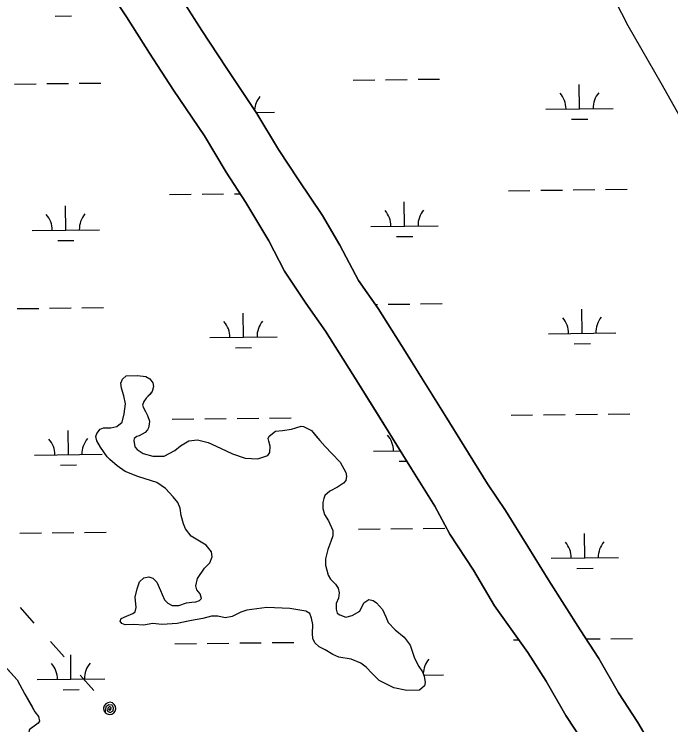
# Model space of a CAD drawing. Extents: x 3684037 to 3722149, y 433263 to 459021.
# Drawn here: x 3689348 to 3690321, y 454703 to 455755 of the extents above; entities that cross this region are included whole.
import ezdxf

# ---------------------------------------------------------------- set-up
doc = ezdxf.new("R2010")
doc.units = 0
for name, color, linetype in [('V-TOPO-SHOR', 7, 'Continuous'), ('V-UTIL-LINE', 7, 'Continuous'), ('V-WETL-SWMP', 7, 'Continuous')]:
    doc.layers.add(name, color=color, linetype=linetype)

msp = doc.modelspace()

# ---------------------------------------------------------------- linework, layer by layer
at = {"layer": 'V-TOPO-SHOR'}
for points in [[(3689485.7, 455794.6), (3689514, 455751.3), (3689548.2, 455697.5), (3689584.1, 455642.8), (3689629.6, 455574.9), (3689661.9, 455521.4), (3689691.2, 455476.5), (3689725.1, 455419.4), (3689748.4, 455374.5), (3689780, 455327.3), (3689809.2, 455285.7), (3689849.8, 455221.7), (3689882.7, 455168.6), (3689908.3, 455127.3), (3689936.6, 455082), (3689971.2, 455026.3), (3689993.5, 454985.2), (3690028.4, 454931.8), (3690059.4, 454879), (3690108.9, 454809.8), (3690136.1, 454767.2), (3690165.4, 454716.4), (3690194, 454672.8)], [(3689591.8, 455784.7), (3689626, 455730.9), (3689661.9, 455676.2), (3689707.5, 455608.3), (3689739.7, 455554.8), (3689769, 455509.9), (3689804.5, 455457.1), (3689830.2, 455412.9), (3689857.8, 455360.7), (3689887.1, 455319.1), (3689927.6, 455255.1), (3689960.6, 455202), (3689986.2, 455160.7), (3690014.4, 455115.4), (3690049, 455059.7), (3690075.6, 455020.3), (3690108.9, 454966.5), (3690140.1, 454916.4), (3690186.7, 454843.2), (3690213.9, 454800.6), (3690243.2, 454749.8), (3690271.8, 454706.2), (3690307.4, 454645.5)], [(3690238.5, 455775), (3690257, 455738.6), (3690305.9, 455653.6), (3690334.8, 455602.5), (3690358.2, 455557.8), (3690382.2, 455510.6), (3690405.6, 455467.4), (3690422.1, 455439.9), (3690444, 455407), (3690458.5, 455379.5), (3690470.5, 455352.4), (3690490.9, 455314.1), (3690510.4, 455275.3), (3690530.3, 455245.3), (3690563.2, 455193.3), (3690586.1, 455147.6), (3690614.6, 455091.6), (3690645.6, 455026.2), (3690666, 454983.9), (3690689, 454937.2), (3690716.9, 454893.5), (3690749.8, 454831.1), (3690791.8, 454750.5), (3690827.2, 454685.2)], [(3689485.7, 455099.7), (3689475.6, 455113.9), (3689470.4, 455123.3), (3689468.9, 455129.5), (3689470.3, 455134.2), (3689475, 455140.4), (3689480.2, 455142.4), (3689491.1, 455142.4), (3689500.1, 455144.4), (3689507.6, 455151.1), (3689510.9, 455163.4), (3689512.7, 455178.1), (3689510.2, 455189.9), (3689506.9, 455201.3), (3689505.9, 455208.9), (3689508.2, 455214.6), (3689513.8, 455219.4), (3689530.4, 455219.9), (3689542.8, 455218.6), (3689548.9, 455215.3), (3689553.2, 455209.2), (3689554.2, 455203.5), (3689552.4, 455196.4), (3689548.6, 455192.1), (3689543.4, 455186.4), (3689539.7, 455181.6), (3689537.8, 455175.9), (3689539.3, 455172.1), (3689542.6, 455166.5), (3689545.5, 455160.8), (3689548.4, 455152.3), (3689547.9, 455148), (3689546.6, 455142.3), (3689545.2, 455139.5), (3689541.9, 455135.6), (3689532.9, 455130.8), (3689529.6, 455129.9), (3689525.8, 455126.5), (3689525.3, 455123.7), (3689526.8, 455114.2), (3689530.2, 455110.4), (3689538.7, 455104.3), (3689553.5, 455100.6), (3689570, 455100.7), (3689586.1, 455108.9), (3689594.1, 455115.6), (3689606.4, 455123.3), (3689619.2, 455124.8), (3689635.3, 455120.6), (3689653.4, 455112.2), (3689671.5, 455104.2), (3689690, 455097.7), (3689708.9, 455096.4), (3689723.6, 455101.7), (3689726.4, 455106), (3689727.3, 455115.5), (3689724.9, 455123), (3689724.4, 455126.8), (3689725.8, 455130.2), (3689735.2, 455137.8), (3689745.6, 455138.8), (3689758.9, 455140.3), (3689765.1, 455142.7), (3689773.1, 455145.2), (3689776.4, 455144.7), (3689788.3, 455138.6), (3689794.5, 455131.1), (3689800.7, 455123.5), (3689808.8, 455115), (3689818.4, 455104.7), (3689830.8, 455091.5), (3689839.4, 455076.4), (3689840.4, 455070.7), (3689839, 455064.5), (3689835.7, 455060.7), (3689826.7, 455054.5), (3689815.4, 455048.7), (3689808.3, 455042.5), (3689806.5, 455037.8), (3689805.1, 455032.1), (3689805.1, 455023.1), (3689807.6, 455014.1), (3689813.8, 455004.6), (3689820, 454990.5), (3689820.1, 454982.4), (3689816.8, 454973.9), (3689812.6, 454962.5), (3689808.9, 454948.7), (3689809, 454939.2), (3689813.3, 454924.5), (3689816.7, 454918.4), (3689823.9, 454910.9), (3689827.7, 454905.2), (3689829.2, 454898.1), (3689828.3, 454890), (3689825, 454882.4), (3689825, 454873.9), (3689826.5, 454867.8), (3689830.3, 454865.4), (3689839.3, 454862.1), (3689848.8, 454864.6)], [(3689512.4, 455077.6), (3689500.5, 455086.1), (3689489.5, 455095.5), (3689485.7, 455099.7)], [(3689848.8, 454864.6), (3689860.1, 454870.8), (3689865.7, 454883.2), (3689873.3, 454888), (3689879.9, 454886.6), (3689884.7, 454883.3), (3689893.8, 454873.4), (3689898.6, 454862.5), (3689901.9, 454854), (3689912.4, 454843.2), (3689925.8, 454832.4), (3689934.4, 454820.6), (3689941.1, 454801.2), (3689947.4, 454788.9), (3689952.6, 454781.3), (3689955.5, 454774.7), (3689957, 454765.2), (3689955.6, 454760.5), (3689948.6, 454753.8), (3689929.6, 454753.2), (3689910.6, 454757.4), (3689888.7, 454768.1), (3689878.3, 454778.5), (3689869.2, 454787.9), (3689861.6, 454794), (3689847.3, 454799.6), (3689828.8, 454802.8), (3689819.8, 454806.6), (3689808.4, 454813.6), (3689799.8, 454818.3), (3689793.1, 454823.9), (3689790.2, 454830.6), (3689789.7, 454838.1), (3689790.1, 454851.4), (3689788.2, 454860.4), (3689785.7, 454867.5), (3689780, 454870.8), (3689756.3, 454874.9), (3689722.2, 454876.6), (3689692.3, 454872.6), (3689683.8, 454869.7), (3689670.6, 454863), (3689660.2, 454861), (3689649.7, 454863.3), (3689640.3, 454863.3), (3689627.5, 454859.9), (3689610.4, 454856.9), (3689603.3, 454855.4), (3689589.1, 454852.5), (3689567.3, 454851.4), (3689552.6, 454852.8), (3689539.9, 454850.3), (3689524.7, 454851.2), (3689512.4, 454850.6), (3689507.1, 454852.5), (3689504.8, 454856.2), (3689506.2, 454860), (3689514.2, 454863.4), (3689523.6, 454867.7), (3689526.9, 454870.1), (3689528.8, 454876.3), (3689527.3, 454891.5), (3689530.1, 454903.8), (3689533.3, 454914.2), (3689539.9, 454920.5), (3689547.5, 454921.9), (3689553.2, 454919.6), (3689559.4, 454913.9), (3689564.7, 454901.6), (3689567.1, 454895.5), (3689570.4, 454887.9), (3689575.7, 454882.8), (3689581.9, 454879.5), (3689591.8, 454879.5), (3689603.2, 454883.4), (3689611.2, 454884.4), (3689616.9, 454884.9), (3689622.6, 454886.8), (3689625.4, 454889.7), (3689623.5, 454896.8), (3689618.7, 454902.5), (3689616.8, 454908.6), (3689619.5, 454919.5), (3689629.9, 454934.8), (3689637.9, 454942.4), (3689641.1, 454951.4), (3689640.1, 454959), (3689632.5, 454968.9), (3689617.7, 454977.8), (3689610.1, 454982), (3689601.5, 454992.9), (3689598.6, 455000.4), (3689595.2, 455012.7), (3689593.8, 455023.6), (3689590.4, 455031.7), (3689583.2, 455040.2), (3689571.8, 455052.4), (3689559.4, 455061.3), (3689551.3, 455064.1), (3689530.9, 455070.2), (3689512.4, 455077.6)], [(3689337.4, 454785.5), (3689352.2, 454769), (3689363.7, 454747.8), (3689374.3, 454729.4), (3689378.6, 454721.8), (3689383.8, 454714.7), (3689385.3, 454708.1), (3689383.4, 454704.8), (3689375.4, 454699), (3689370.2, 454695.2), (3689368.9, 454685.7), (3689369.8, 454681.5), (3689367, 454675.8), (3689362.8, 454670), (3689350.5, 454660.5), (3689340.1, 454654.7)]]:
    msp.add_lwpolyline(points, dxfattribs=at)
at = {"layer": 'V-UTIL-LINE'}
for points in [[(3689377.6, 454853.3), (3689357.3, 454876.3)], [(3689421.8, 454803.3), (3689401.5, 454826.2)], [(3689466, 454753.2), (3689445.7, 454776.2)], [(3689489.3, 454726.9), (3689488.7, 454724.1), (3689490.8, 454724.9), (3689491.4, 454727.6), (3689489.2, 454729.6), (3689486.6, 454727.4), (3689486.2, 454722.8), (3689490.1, 454721), (3689494.5, 454723.2), (3689495, 454727.7), (3689492.8, 454731.6), (3689488, 454732.4), (3689483.7, 454729), (3689482.6, 454720.9), (3689485.4, 454718.8), (3689488.8, 454717.9), (3689492.3, 454718.4), (3689495.3, 454720.1), (3689497.4, 454722.9), (3689498.3, 454726.3), (3689497.9, 454729.8), (3689496.1, 454732.8), (3689493.3, 454735), (3689489.9, 454735.9), (3689486.4, 454735.4), (3689483.4, 454733.6), (3689481.3, 454730.8), (3689480.4, 454727.4), (3689480.8, 454723.9), (3689482.6, 454720.9)]]:
    msp.add_lwpolyline(points, dxfattribs=at)
at = {"layer": 'V-WETL-SWMP'}
for p, q in [((3689514, 455751.3), (3689485.7, 455794.6)), ((3689626, 455730.9), (3689591.8, 455784.7)), ((3690238.5, 455775), (3690257, 455738.6)), ((3689408.6, 455752.5), (3689432.6, 455752.8)), ((3689548.2, 455697.5), (3689514, 455751.3)), ((3690257, 455738.6), (3690305.9, 455653.6)), ((3689661.9, 455676.2), (3689626, 455730.9)), ((3689584.1, 455642.8), (3689548.2, 455697.5)), ((3689707.5, 455608.3), (3689661.9, 455676.2)), ((3689850.2, 455657.7), (3689882.2, 455658)), ((3689898.2, 455658.2), (3689930.2, 455658.6)), ((3689946.2, 455658.8), (3689978.2, 455659.2)), ((3690305.9, 455653.6), (3690334.8, 455602.5)), ((3689348.3, 455651.8), (3689380.3, 455652.2)), ((3689396.3, 455652.4), (3689428.3, 455652.8)), ((3689444.3, 455652.9), (3689476.3, 455653.3)), ((3689683.3, 455644.3), (3689683.3, 455645.3)), ((3690185.6, 455615.1), (3690185.1, 455651.1)), ((3689629.6, 455574.9), (3689584.1, 455642.8)), ((3690135.6, 455614.6), (3690235.6, 455615.7)), ((3689706.6, 455609.6), (3689733.7, 455609.9)), ((3689739.7, 455554.8), (3689707.5, 455608.3)), ((3690173.7, 455599.6), (3690197.7, 455599.8)), ((3689661.9, 455521.4), (3689629.6, 455574.9)), ((3689769, 455509.9), (3689739.7, 455554.8)), ((3689691.2, 455476.5), (3689661.9, 455521.4)), ((3689804.5, 455457.1), (3689769, 455509.9)), ((3690224.1, 455495.5), (3690256.1, 455495.9)), ((3689578.2, 455488), (3689610.2, 455488.4)), ((3689626.2, 455488.6), (3689658.2, 455488.9)), ((3689674.2, 455489.1), (3689682.9, 455489.2)), ((3690080.1, 455493.8), (3690112.1, 455494.2)), ((3690128.1, 455494.4), (3690160.1, 455494.8)), ((3690176.1, 455494.9), (3690208.1, 455495.3)), ((3689725.1, 455419.4), (3689691.2, 455476.5)), ((3689926.1, 455441.3), (3689925.7, 455477.3)), ((3689424.2, 455435.5), (3689423.8, 455471.5)), ((3689830.2, 455412.9), (3689804.5, 455457.1)), ((3689374.3, 455434.9), (3689474.2, 455436)), ((3689876.1, 455440.7), (3689976.1, 455441.9)), ((3689914.3, 455425.7), (3689938.3, 455426)), ((3689412.4, 455419.9), (3689436.4, 455420.2)), ((3689748.4, 455374.5), (3689725.1, 455419.4)), ((3689857.8, 455360.7), (3689830.2, 455412.9)), ((3689780, 455327.3), (3689748.4, 455374.5)), ((3689887.1, 455319.1), (3689857.8, 455360.7)), ((3689809.2, 455285.7), (3689780, 455327.3)), ((3689352.2, 455319.2), (3689384.2, 455319.5)), ((3689400.2, 455319.7), (3689432.2, 455320.1)), ((3689448.2, 455320.3), (3689480.2, 455320.7)), ((3689882.6, 455325.3), (3689886.1, 455325.4)), ((3689927.6, 455255.1), (3689887.1, 455319.1)), ((3689902.1, 455325.6), (3689934.1, 455325.9)), ((3689950.1, 455326.1), (3689982.1, 455326.5)), ((3690189.4, 455282.5), (3690189, 455318.5)), ((3689687.5, 455276.6), (3689687.1, 455312.6)), ((3689849.8, 455221.7), (3689809.2, 455285.7)), ((3689637.6, 455276.1), (3689737.5, 455277.2)), ((3690139.4, 455281.9), (3690239.4, 455283.1)), ((3690177.6, 455266.9), (3690201.6, 455267.2)), ((3689675.7, 455261.1), (3689699.7, 455261.4)), ((3689986.2, 455160.7), (3689927.6, 455255.1)), ((3689505.9, 455208.9), (3689508.2, 455214.6)), ((3689508.2, 455214.6), (3689513.8, 455219.4)), ((3689513.8, 455219.4), (3689530.4, 455219.9)), ((3689530.4, 455219.9), (3689542.8, 455218.6)), ((3689542.8, 455218.6), (3689548.9, 455215.3)), ((3689548.9, 455215.3), (3689553.2, 455209.2)), ((3689908.3, 455127.3), (3689849.8, 455221.7)), ((3689506.9, 455201.3), (3689505.9, 455208.9)), ((3689510.2, 455189.9), (3689506.9, 455201.3)), ((3689554.2, 455203.5), (3689552.4, 455196.4)), ((3689553.2, 455209.2), (3689554.2, 455203.5)), ((3689552.4, 455196.4), (3689543.4, 455186.4)), ((3689512.7, 455178.1), (3689510.2, 455189.9)), ((3689539.7, 455181.6), (3689537.8, 455175.9)), ((3689543.4, 455186.4), (3689539.7, 455181.6)), ((3689510.9, 455163.4), (3689512.7, 455178.1)), ((3689537.8, 455175.9), (3689539.3, 455172.1)), ((3689539.3, 455172.1), (3689542.6, 455166.5)), ((3689507.6, 455151.1), (3689510.9, 455163.4)), ((3689542.6, 455166.5), (3689545.5, 455160.8)), ((3689545.5, 455160.8), (3689548.4, 455152.3)), ((3690014.4, 455115.4), (3689986.2, 455160.7)), ((3690084, 455161.2), (3690116, 455161.6)), ((3690132, 455161.7), (3690164, 455162.1)), ((3690180, 455162.3), (3690212, 455162.7)), ((3690228, 455162.9), (3690260, 455163.2)), ((3689500.1, 455144.4), (3689507.6, 455151.1)), ((3689548.4, 455152.3), (3689547.9, 455148)), ((3689582.1, 455155.3), (3689614.1, 455155.7)), ((3689630.1, 455155.9), (3689662.1, 455156.3)), ((3689678.1, 455156.5), (3689710.1, 455156.8)), ((3689726.1, 455157), (3689758.1, 455157.4)), ((3689428.1, 455102.8), (3689427.7, 455138.8)), ((3689470.3, 455134.2), (3689475, 455140.4)), ((3689475, 455140.4), (3689480.2, 455142.4)), ((3689480.2, 455142.4), (3689491.1, 455142.4)), ((3689491.1, 455142.4), (3689500.1, 455144.4)), ((3689545.2, 455139.5), (3689541.9, 455135.6)), ((3689546.6, 455142.3), (3689545.2, 455139.5)), ((3689547.9, 455148), (3689546.6, 455142.3)), ((3689725.8, 455130.2), (3689735.2, 455137.8)), ((3689735.2, 455137.8), (3689745.6, 455138.8)), ((3689745.6, 455138.8), (3689758.9, 455140.3)), ((3689758.9, 455140.3), (3689765.1, 455142.7)), ((3689765.1, 455142.7), (3689773.1, 455145.2)), ((3689773.1, 455145.2), (3689776.4, 455144.7)), ((3689776.4, 455144.7), (3689788.3, 455138.6)), ((3689788.3, 455138.6), (3689800.7, 455123.5)), ((3689468.9, 455129.5), (3689470.3, 455134.2)), ((3689470.4, 455123.3), (3689468.9, 455129.5)), ((3689529.6, 455129.9), (3689525.8, 455126.5)), ((3689532.9, 455130.8), (3689529.6, 455129.9)), ((3689541.9, 455135.6), (3689532.9, 455130.8)), ((3689724.4, 455126.8), (3689725.8, 455130.2)), ((3689936.6, 455082), (3689908.3, 455127.3)), ((3689475.6, 455113.9), (3689470.4, 455123.3)), ((3689525.8, 455126.5), (3689525.3, 455123.7)), ((3689525.3, 455123.7), (3689526.8, 455114.2)), ((3689594.1, 455115.6), (3689606.4, 455123.3)), ((3689606.4, 455123.3), (3689619.2, 455124.8)), ((3689619.2, 455124.8), (3689635.3, 455120.6)), ((3689635.3, 455120.6), (3689653.4, 455112.2)), ((3689724.9, 455123), (3689724.4, 455126.8)), ((3689727.3, 455115.5), (3689724.9, 455123)), ((3689800.7, 455123.5), (3689808.8, 455115)), ((3689485.7, 455099.7), (3689475.6, 455113.9)), ((3689526.8, 455114.2), (3689530.2, 455110.4)), ((3689530.2, 455110.4), (3689538.7, 455104.3)), ((3689570, 455100.7), (3689586.1, 455108.9)), ((3689586.1, 455108.9), (3689594.1, 455115.6)), ((3689653.4, 455112.2), (3689671.5, 455104.2)), ((3689726.4, 455106), (3689727.3, 455115.5)), ((3689808.8, 455115), (3689818.4, 455104.7)), ((3689880, 455108.1), (3689920.1, 455108.5)), ((3690049, 455059.7), (3690014.4, 455115.4)), ((3689378.1, 455102.2), (3689478.1, 455103.4)), ((3689489.5, 455095.5), (3689485.7, 455099.7)), ((3689538.7, 455104.3), (3689553.5, 455100.6)), ((3689553.5, 455100.6), (3689570, 455100.7)), ((3689671.5, 455104.2), (3689690, 455097.7)), ((3689690, 455097.7), (3689708.9, 455096.4)), ((3689708.9, 455096.4), (3689723.6, 455101.7)), ((3689723.6, 455101.7), (3689726.4, 455106)), ((3689818.4, 455104.7), (3689830.8, 455091.5)), ((3689416.3, 455087.2), (3689440.3, 455087.5)), ((3689500.5, 455086.1), (3689489.5, 455095.5)), ((3689512.4, 455077.6), (3689500.5, 455086.1)), ((3689830.8, 455091.5), (3689839.4, 455076.4)), ((3689918.2, 455093.1), (3689929.6, 455093.2)), ((3689530.9, 455070.2), (3689512.4, 455077.6)), ((3689839.4, 455076.4), (3689840.4, 455070.7)), ((3689971.2, 455026.3), (3689936.6, 455082)), ((3689551.3, 455064.1), (3689530.9, 455070.2)), ((3689559.4, 455061.3), (3689551.3, 455064.1)), ((3689839, 455064.5), (3689835.7, 455060.7)), ((3689840.4, 455070.7), (3689839, 455064.5)), ((3689571.8, 455052.4), (3689559.4, 455061.3)), ((3689826.7, 455054.5), (3689815.4, 455048.7)), ((3689835.7, 455060.7), (3689826.7, 455054.5)), ((3690075.6, 455020.3), (3690049, 455059.7)), ((3689583.2, 455040.2), (3689571.8, 455052.4)), ((3689815.4, 455048.7), (3689808.3, 455042.5)), ((3689590.4, 455031.7), (3689583.2, 455040.2)), ((3689806.5, 455037.8), (3689805.1, 455032.1)), ((3689808.3, 455042.5), (3689806.5, 455037.8)), ((3689593.8, 455023.6), (3689590.4, 455031.7)), ((3689595.2, 455012.7), (3689593.8, 455023.6)), ((3689805.1, 455032.1), (3689805.1, 455023.1)), ((3689805.1, 455023.1), (3689807.6, 455014.1)), ((3689993.5, 454985.2), (3689971.2, 455026.3)), ((3689598.6, 455000.4), (3689595.2, 455012.7)), ((3689807.6, 455014.1), (3689813.8, 455004.6)), ((3690108.9, 454966.5), (3690075.6, 455020.3)), ((3689813.8, 455004.6), (3689820, 454990.5)), ((3689601.5, 454992.9), (3689598.6, 455000.4)), ((3689610.1, 454982), (3689601.5, 454992.9)), ((3689820, 454990.5), (3689820.1, 454982.4)), ((3689857.9, 454992.4), (3689889.9, 454992.7)), ((3689905.9, 454992.9), (3689937.9, 454993.3)), ((3689953.9, 454993.5), (3689985.9, 454993.9)), ((3689356.1, 454986.5), (3689388.1, 454986.9)), ((3689404.1, 454987.1), (3689436.1, 454987.5)), ((3689452.1, 454987.6), (3689484.1, 454988)), ((3689617.7, 454977.8), (3689610.1, 454982)), ((3689820.1, 454982.4), (3689816.8, 454973.9)), ((3690028.4, 454931.8), (3689993.5, 454985.2)), ((3690193.3, 454949.8), (3690192.9, 454985.8)), ((3689632.5, 454968.9), (3689617.7, 454977.8)), ((3689816.8, 454973.9), (3689812.6, 454962.5)), ((3689640.1, 454959), (3689632.5, 454968.9)), ((3689641.1, 454951.4), (3689640.1, 454959)), ((3689812.6, 454962.5), (3689808.9, 454948.7)), ((3690140.1, 454916.4), (3690108.9, 454966.5)), ((3689637.9, 454942.4), (3689641.1, 454951.4)), ((3689808.9, 454948.7), (3689809, 454939.2)), ((3690143.3, 454949.3), (3690243.3, 454950.4)), ((3689629.9, 454934.8), (3689637.9, 454942.4)), ((3689809, 454939.2), (3689813.3, 454924.5)), ((3689619.5, 454919.5), (3689629.9, 454934.8)), ((3690059.4, 454879), (3690028.4, 454931.8)), ((3690181.5, 454934.3), (3690205.5, 454934.5)), ((3689533.3, 454914.2), (3689539.9, 454920.5)), ((3689539.9, 454920.5), (3689547.5, 454921.9)), ((3689547.5, 454921.9), (3689553.2, 454919.6)), ((3689553.2, 454919.6), (3689559.4, 454913.9)), ((3689616.8, 454908.6), (3689619.5, 454919.5)), ((3689813.3, 454924.5), (3689816.7, 454918.4)), ((3689816.7, 454918.4), (3689823.9, 454910.9)), ((3689530.1, 454903.8), (3689533.3, 454914.2)), ((3689559.4, 454913.9), (3689564.7, 454901.6)), ((3689618.7, 454902.5), (3689616.8, 454908.6)), ((3689823.9, 454910.9), (3689827.7, 454905.2)), ((3690186.7, 454843.2), (3690140.1, 454916.4)), ((3689527.3, 454891.5), (3689530.1, 454903.8)), ((3689564.7, 454901.6), (3689567.1, 454895.5)), ((3689623.5, 454896.8), (3689618.7, 454902.5)), ((3689625.4, 454889.7), (3689623.5, 454896.8)), ((3689827.7, 454905.2), (3689829.2, 454898.1)), ((3689829.2, 454898.1), (3689828.3, 454890)), ((3689528.8, 454876.3), (3689527.3, 454891.5)), ((3689567.1, 454895.5), (3689570.4, 454887.9)), ((3689570.4, 454887.9), (3689575.7, 454882.8)), ((3689616.9, 454884.9), (3689622.6, 454886.8)), ((3689622.6, 454886.8), (3689625.4, 454889.7)), ((3689828.3, 454890), (3689825, 454882.4)), ((3689865.7, 454883.2), (3689873.3, 454888)), ((3689873.3, 454888), (3689879.9, 454886.6)), ((3689879.9, 454886.6), (3689884.7, 454883.3)), ((3689526.9, 454870.1), (3689528.8, 454876.3)), ((3689575.7, 454882.8), (3689581.9, 454879.5)), ((3689581.9, 454879.5), (3689591.8, 454879.5)), ((3689591.8, 454879.5), (3689603.2, 454883.4)), ((3689603.2, 454883.4), (3689611.2, 454884.4)), ((3689611.2, 454884.4), (3689616.9, 454884.9)), ((3689722.2, 454876.6), (3689692.3, 454872.6)), ((3689756.3, 454874.9), (3689722.2, 454876.6)), ((3689780, 454870.8), (3689756.3, 454874.9)), ((3689825, 454882.4), (3689825, 454873.9)), ((3689860.1, 454870.8), (3689865.7, 454883.2)), ((3689884.7, 454883.3), (3689893.8, 454873.4)), ((3690108.9, 454809.8), (3690059.4, 454879)), ((3689514.2, 454863.4), (3689523.6, 454867.7)), ((3689523.6, 454867.7), (3689526.9, 454870.1)), ((3689683.8, 454869.7), (3689670.6, 454863)), ((3689692.3, 454872.6), (3689683.8, 454869.7)), ((3689785.7, 454867.5), (3689780, 454870.8)), ((3689788.2, 454860.4), (3689785.7, 454867.5)), ((3689825, 454873.9), (3689826.5, 454867.8)), ((3689826.5, 454867.8), (3689830.3, 454865.4)), ((3689830.3, 454865.4), (3689839.3, 454862.1)), ((3689839.3, 454862.1), (3689848.8, 454864.6)), ((3689848.8, 454864.6), (3689860.1, 454870.8)), ((3689893.8, 454873.4), (3689898.6, 454862.5)), ((3689504.8, 454856.2), (3689506.2, 454860)), ((3689507.1, 454852.5), (3689504.8, 454856.2)), ((3689506.2, 454860), (3689514.2, 454863.4)), ((3689610.4, 454856.9), (3689589.1, 454852.5)), ((3689627.5, 454859.9), (3689610.4, 454856.9)), ((3689640.3, 454863.3), (3689627.5, 454859.9)), ((3689649.7, 454863.3), (3689640.3, 454863.3)), ((3689660.2, 454861), (3689649.7, 454863.3)), ((3689670.6, 454863), (3689660.2, 454861)), ((3689790.1, 454851.4), (3689788.2, 454860.4)), ((3689898.6, 454862.5), (3689901.9, 454854)), ((3689901.9, 454854), (3689912.4, 454843.2)), ((3689512.4, 454850.6), (3689507.1, 454852.5)), ((3689524.7, 454851.2), (3689512.4, 454850.6)), ((3689539.9, 454850.3), (3689524.7, 454851.2)), ((3689552.6, 454852.8), (3689539.9, 454850.3)), ((3689567.3, 454851.4), (3689552.6, 454852.8)), ((3689589.1, 454852.5), (3689567.3, 454851.4)), ((3689789.7, 454838.1), (3689790.1, 454851.4)), ((3689912.4, 454843.2), (3689925.8, 454832.4)), ((3690213.9, 454800.6), (3690186.7, 454843.2)), ((3689790.2, 454830.6), (3689789.7, 454838.1)), ((3689586, 454822.7), (3689618, 454823.1)), ((3689634, 454823.2), (3689666, 454823.6)), ((3689682, 454823.8), (3689714, 454824.2)), ((3689730, 454824.4), (3689762, 454824.7)), ((3689793.1, 454823.9), (3689790.2, 454830.6)), ((3689799.8, 454818.3), (3689793.1, 454823.9)), ((3689925.8, 454832.4), (3689934.4, 454820.6)), ((3690087.9, 454828.5), (3690095.4, 454828.6)), ((3690195.3, 454829.8), (3690215.9, 454830)), ((3690231.9, 454830.2), (3690263.9, 454830.6)), ((3689808.4, 454813.6), (3689799.8, 454818.3)), ((3689819.8, 454806.6), (3689808.4, 454813.6)), ((3689934.4, 454820.6), (3689941.1, 454801.2)), ((3689432, 454770.1), (3689431.6, 454806.1)), ((3689828.8, 454802.8), (3689819.8, 454806.6)), ((3689847.3, 454799.6), (3689828.8, 454802.8)), ((3689941.1, 454801.2), (3689947.4, 454788.9)), ((3690136.1, 454767.2), (3690108.9, 454809.8)), ((3689329.8, 454794), (3689352.2, 454769)), ((3689861.6, 454794), (3689847.3, 454799.6)), ((3689869.2, 454787.9), (3689861.6, 454794)), ((3690243.2, 454749.8), (3690213.9, 454800.6)), ((3689878.3, 454778.5), (3689869.2, 454787.9)), ((3689947.4, 454788.9), (3689952.6, 454781.3)), ((3689952.6, 454781.3), (3689955.5, 454774.7)), ((3689382, 454769.6), (3689482, 454770.7)), ((3689888.7, 454768.1), (3689878.3, 454778.5)), ((3689954.9, 454776.2), (3689983.9, 454776.6)), ((3689955.5, 454774.7), (3689957, 454765.2)), ((3689352.2, 454769), (3689363.7, 454747.8)), ((3689910.6, 454757.4), (3689888.7, 454768.1)), ((3689955.6, 454760.5), (3689948.6, 454753.8)), ((3689957, 454765.2), (3689955.6, 454760.5)), ((3690165.4, 454716.4), (3690136.1, 454767.2)), ((3689420.2, 454754.6), (3689444.2, 454754.9)), ((3689929.6, 454753.2), (3689910.6, 454757.4)), ((3689948.6, 454753.8), (3689929.6, 454753.2)), ((3690271.8, 454706.2), (3690243.2, 454749.8)), ((3689363.7, 454747.8), (3689378.6, 454721.8)), ((3689378.6, 454721.8), (3689383.8, 454714.7)), ((3689385.3, 454708.1), (3689383.4, 454704.8)), ((3689383.8, 454714.7), (3689385.3, 454708.1)), ((3690194, 454672.8), (3690165.4, 454716.4)), ((3690307.4, 454645.5), (3690271.8, 454706.2)), ((3689383.4, 454704.8), (3689370.2, 454695.2))]:
    msp.add_line(p, q, dxfattribs=at)
for centre, start, end in [((3689738.9, 455610.4), 139.8949, 174.6322), ((3690130.3, 455615), 359.8949, 41.4385), ((3690240.8, 455616.3), 139.8949, 181.4385), ((3689870.9, 455441.1), 359.8949, 41.4385), ((3689981.4, 455442.4), 139.8949, 181.4385), ((3689369, 455435.3), 359.8949, 41.4385), ((3689479.5, 455436.6), 139.8949, 181.4385), ((3690244.7, 455283.6), 139.8949, 181.4385), ((3689632.3, 455276.5), 359.8949, 41.4385), ((3689742.8, 455277.8), 139.8949, 181.4385), ((3690134.2, 455282.3), 359.8949, 41.4385), ((3689874.7, 455108.5), 359.8949, 41.4385), ((3689372.9, 455102.6), 359.8949, 41.4385), ((3689483.4, 455103.9), 139.8949, 181.4385), ((3690138.1, 454949.7), 359.8949, 41.4385), ((3690248.5, 454951), 139.8949, 181.4385), ((3689376.7, 454770), 359.8949, 41.4385), ((3689487.2, 454771.3), 139.8949, 181.4385), ((3689989.1, 454777.1), 139.8949, 177.7261)]:
    msp.add_arc(centre, 35.2, start, end, dxfattribs=at)

doc.saveas('drawing.dxf')
